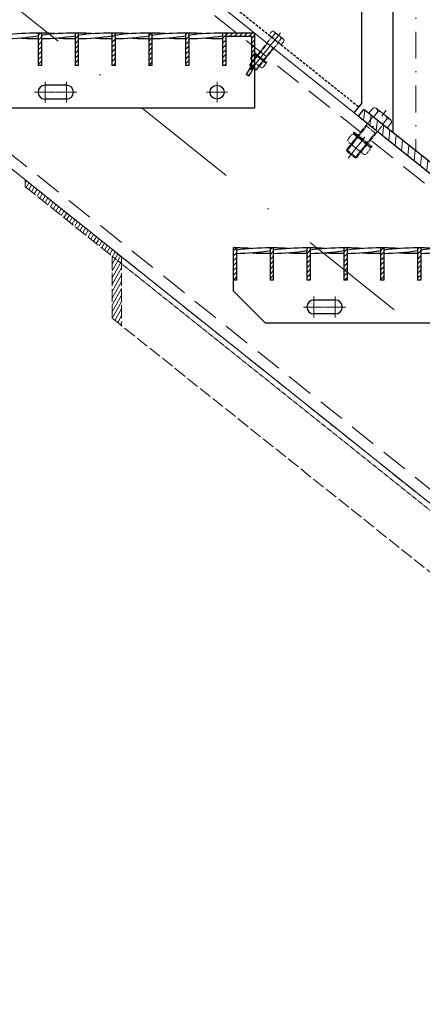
# Model space of a CAD drawing. Header units: millimetres. Extents: x -6179 to 46156, y -8419 to 8561.
# Tile 493 of 508: x 3711 to 4085, y 1963 to 2880. Entities that reach past the tile are written whole.
import ezdxf

# ---------------------------------------------------------------- set-up
doc = ezdxf.new("R2010")
doc.units = ezdxf.units.MM
for name, pattern in [('ACAD_ISO02W100', [15, 12, -3]), ('DASHDOT', [1, 0.5, -0.25, 0, -0.25]), ('HIDDEN', [0.375, 0.25, -0.125]), ('STRICHPUNKT', [25.4, 12.7, -6.35, 0, -6.35])]:
    doc.linetypes.add(name, pattern=pattern)
for name, color, linetype, lineweight in [('Aussteifung', 7, 'ACAD_ISO02W100', 15), ('Bemaßung', 7, 'Continuous', 9), ('Dübel', 7, 'Continuous', 9), ('Geländer', 7, 'Continuous', 25), ('Mutter M12', 7, 'Continuous', 9), ('Schraffur Stahl', 7, 'Continuous', 5), ('Schrauben M12', 7, 'Continuous', 9), ('Stufen&Podest', 7, 'Continuous', 9), ('Tragegurt', 7, 'Continuous', 20)]:
    doc.layers.add(name, color=color, linetype=linetype, lineweight=lineweight)
doc.layers.add('POL_Bema', color=7, linetype='Continuous')
doc.dimstyles.new('DIN', dxfattribs={"dimtxt": 2.5, "dimasz": 2.5, "dimexe": 1.25, "dimexo": 0.625, "dimtad": 1, "dimtih": 1, "dimdec": 4, "dimdsep": 46, "dimlunit": 6, "dimtxsty": 'Standard', "dimcen": 2.5, "dimadec": 0, "dimazin": 0, "dimtfac": 1, "dimtdec": 4, "dimtmove": 0, "dimatfit": 3, "dimfxl": 0, "dimtvp": 1, "dimtolj": 1, "dimtzin": 0, "dimarcsym": 0})

# ---------------------------------------------------------------- blocks, each defined once
blk = doc.blocks.new('_Oblique')
at = {"layer": 'POL_Bema', "color": 0, "lineweight": -2}
blk.add_line((-0.5, -0.5), (0.5, 0.5), dxfattribs=at)
blk = doc.blocks.new('*D48')
at = {"layer": 'Bemaßung', "color": 0, "lineweight": -2, "transparency": 16777216}
for p, q in [((2929.38, 4967.21), (2929.38, 5978.69)), ((6679.38, 1967.21), (6679.38, 5978.69)), ((6679.38, 5928.69), (2929.38, 5928.69))]:
    blk.add_line(p, q, dxfattribs=at)
at = {"layer": 'DEFPOINTS', "color": 0, "transparency": 16777216}
for p in [(2929.38, 5928.69), (2929.38, 3667.21), (6679.38, 667.21)]:
    blk.add_point(p, dxfattribs=at)
at = {"layer": 'Bemaßung', "color": 0, "lineweight": -2, "transparency": 16777216, "xscale": 50, "yscale": 50, "zscale": 50, "rotation": 180}
blk.add_blockref('_Oblique', (2929.38, 5928.69), dxfattribs=at)
at = {"layer": 'Bemaßung', "color": 0, "lineweight": -2, "transparency": 16777216, "xscale": 50, "yscale": 50, "zscale": 50}
blk.add_blockref('_Oblique', (6679.38, 5928.69), dxfattribs=at)
at = {"layer": 'Bemaßung', "color": 0, "transparency": 16777216, "char_height": 100, "attachment_point": 5}
for s, insert in [('\\A1;X  (MAX. 18 STEPS) ', (4804.38, 6028.69)), ('\\A1;(MAX. 18 TRITTSTUFEN)', (4804.38, 5828.69))]:
    blk.add_mtext(s, dxfattribs=dict(at, insert=insert))
blk = doc.blocks.new('*D49')
at = {"layer": 'Bemaßung', "color": 0, "lineweight": -2, "transparency": 16777216}
for p, q in [((4079.38, 3820.06), (4079.38, 4184.72)), ((5379.38, 2780.06), (5379.38, 4184.72)), ((4079.38, 4134.72), (5379.38, 4134.72))]:
    blk.add_line(p, q, dxfattribs=at)
at = {"layer": 'DEFPOINTS', "color": 0, "transparency": 16777216}
for p in [(5379.38, 4134.72), (4079.38, 3620.06), (5379.38, 2580.06)]:
    blk.add_point(p, dxfattribs=at)
at = {"layer": 'Bemaßung', "color": 0, "lineweight": -2, "transparency": 16777216, "xscale": 50, "yscale": 50, "zscale": 50, "rotation": 180}
blk.add_blockref('_Oblique', (4079.38, 4134.72), dxfattribs=at)
at = {"layer": 'Bemaßung', "color": 0, "lineweight": -2, "transparency": 16777216, "xscale": 50, "yscale": 50, "zscale": 50}
blk.add_blockref('_Oblique', (5379.38, 4134.72), dxfattribs=at)
at = {"layer": 'Bemaßung', "color": 0, "transparency": 16777216, "insert": (4729.38, 4234.72), "char_height": 100, "attachment_point": 5}
blk.add_mtext('\\A1;MAX. 1.30', dxfattribs=at)

msp = doc.modelspace()

# ---------------------------------------------------------------- hatches: boundary and pattern name
at = {"layer": 'Geländer', "lineweight": 9}
h = msp.add_hatch(dxfattribs=at)
h.set_pattern_fill('ANSI31', color=256, scale=2, angle=218.65980825, style=0)
h.set_pattern_definition([(263.659808, (-132967.117, -13573.649), (6.31116172, -0.7012402), [])])
h.paths.add_polyline_path([(4114.67579, 2729.21578), (4127.79439, 2718.7209), (4122.79682, 2712.47395), (4109.67823, 2722.96883)])
h.paths.add_polyline_path([(4079.38052, 2757.452), (4114.67579, 2729.21578), (4109.67823, 2722.96883), (4074.38296, 2751.20505)])
h.paths.add_polyline_path([(4048.01673, 2781.00628, -0.414213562), (4049.7034, 2781.19369), (4052.64701, 2778.8388), (4079.38052, 2757.452), (4074.38296, 2751.20505), (4043.7688, 2775.69637)])
h.paths.add_polyline_path([(4038.6463, 2788.50262, 0.414213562), (4038.45889, 2790.1893), (4044.08525, 2785.68821), (4039.08769, 2779.44126), (4034.39838, 2783.19271)])
h.paths.add_polyline_path([(4044.08525, 2785.68821), (4049.7034, 2781.19369, 0.414213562), (4048.01673, 2781.00628), (4043.7688, 2775.69637), (4039.08769, 2779.44126)])
h.paths.add_polyline_path([(4030.96665, 2796.18309), (4038.45889, 2790.1893, -0.414213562), (4038.6463, 2788.50262), (4034.39838, 2783.19271), (4025.96909, 2789.93614)])
at = {"layer": 'Schraffur Stahl'}
h = msp.add_hatch(dxfattribs=at)
h.set_pattern_fill('ANSI31', color=256, angle=180, style=0)
h.set_pattern_definition([(225, (-14938458.0048, 2495163.7864), (2.2450640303, -2.2450640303), [])])
h.paths.add_polyline_path([(3730.98052, 2867.207), (3730.98052, 2837.207), (3727.98052, 2837.207), (3727.98052, 2867.207)], flags=0)
h = msp.add_hatch(dxfattribs=at)
h.set_pattern_fill('ANSI31', color=256, angle=180, style=0)
h.set_pattern_definition([(225, (-14938492.3048, 2495163.7864), (2.2450640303, -2.2450640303), [])])
h.paths.add_polyline_path([(3765.28052, 2867.207), (3765.28052, 2837.207), (3762.28052, 2837.207), (3762.28052, 2867.207)], flags=0)
h = msp.add_hatch(dxfattribs=at)
h.set_pattern_fill('ANSI31', color=256, angle=180, style=0)
h.set_pattern_definition([(225, (-14938526.6048, 2495163.7864), (2.2450640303, -2.2450640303), [])])
h.paths.add_polyline_path([(3799.58052, 2867.207), (3799.58052, 2837.207), (3796.58052, 2837.207), (3796.58052, 2867.207)], flags=0)
h = msp.add_hatch(dxfattribs=at)
h.set_pattern_fill('ANSI31', color=256, angle=180, style=0)
h.set_pattern_definition([(225, (-14938560.9048, 2495163.7864), (2.2450640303, -2.2450640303), [])])
h.paths.add_polyline_path([(3833.88052, 2867.207), (3833.88052, 2837.207), (3830.88052, 2837.207), (3830.88052, 2867.207)], flags=0)
h = msp.add_hatch(dxfattribs=at)
h.set_pattern_fill('ANSI31', color=256, angle=180, style=0)
h.set_pattern_definition([(225, (-14938595.2048, 2495163.7864), (2.2450640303, -2.2450640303), [])])
h.paths.add_polyline_path([(3868.18052, 2867.207), (3868.18052, 2837.207), (3865.18052, 2837.207), (3865.18052, 2867.207)], flags=0)
h = msp.add_hatch(dxfattribs=at)
h.set_pattern_fill('ANSI31', color=256, angle=180, style=0)
h.set_pattern_definition([(225, (-14938629.5048, 2495163.7864), (2.2450640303, -2.2450640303), [])])
h.paths.add_polyline_path([(3902.48052, 2867.207), (3902.48052, 2837.207), (3899.48052, 2837.207), (3899.48052, 2867.207)], flags=0)
h = msp.add_hatch(dxfattribs=at)
h.set_pattern_fill('ANSI31', color=256, angle=180, style=0)
h.set_pattern_definition([(225, (-14938656.4048, 2495163.7864), (2.2450640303, -2.2450640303), [])])
h.paths.add_polyline_path([(3929.38052, 2867.207), (3929.38052, 2836.40315), (3924.07112, 2827.207), (3921.47304, 2828.707), (3926.38052, 2837.207), (3926.38052, 2864.207), (3902.48052, 2864.207), (3902.48052, 2867.207)], flags=0)
h = msp.add_hatch(dxfattribs=at)
h.set_pattern_fill('ANSI31', color=256, angle=15, style=0)
h.set_pattern_definition([(60, (-14944264.606, 2497518.9066), (-2.749630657, 1.5875), [])])
h.paths.add_polyline_path([(3715.99831, 2730.56281), (3805.66155, 2658.83221), (3805.66155, 2594.80097), (3796.69522, 2601.97403), (3796.69522, 2659.60215), (3715.99831, 2724.15968)], flags=0)
h = msp.add_hatch(dxfattribs=at)
h.set_pattern_fill('ANSI31', color=256, angle=180, style=0)
h.set_pattern_definition([(225, (-14938639.4048, 2494963.7864), (2.2450640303, -2.2450640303), [])])
h.paths.add_polyline_path([(3912.38052, 2667.207), (3912.38052, 2637.207), (3909.38052, 2637.207), (3909.38052, 2667.207)], flags=0)
h = msp.add_hatch(dxfattribs=at)
h.set_pattern_fill('ANSI31', color=256, angle=180, style=0)
h.set_pattern_definition([(225, (-14938673.7048, 2494963.7864), (2.2450640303, -2.2450640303), [])])
h.paths.add_polyline_path([(3946.68052, 2667.207), (3946.68052, 2637.207), (3943.68052, 2637.207), (3943.68052, 2667.207)], flags=0)
h = msp.add_hatch(dxfattribs=at)
h.set_pattern_fill('ANSI31', color=256, angle=180, style=0)
h.set_pattern_definition([(225, (-14938708.0048, 2494963.7864), (2.2450640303, -2.2450640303), [])])
h.paths.add_polyline_path([(3980.98052, 2667.207), (3980.98052, 2637.207), (3977.98052, 2637.207), (3977.98052, 2667.207)], flags=0)
h = msp.add_hatch(dxfattribs=at)
h.set_pattern_fill('ANSI31', color=256, angle=180, style=0)
h.set_pattern_definition([(225, (-14938742.3048, 2494963.7864), (2.2450640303, -2.2450640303), [])])
h.paths.add_polyline_path([(4015.28052, 2667.207), (4015.28052, 2637.207), (4012.28052, 2637.207), (4012.28052, 2667.207)], flags=0)
h = msp.add_hatch(dxfattribs=at)
h.set_pattern_fill('ANSI31', color=256, angle=180, style=0)
h.set_pattern_definition([(225, (-14938776.6048, 2494963.7864), (2.2450640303, -2.2450640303), [])])
h.paths.add_polyline_path([(4049.58052, 2667.207), (4049.58052, 2637.207), (4046.58052, 2637.207), (4046.58052, 2667.207)], flags=0)
h = msp.add_hatch(dxfattribs=at)
h.set_pattern_fill('ANSI31', color=256, angle=180, style=0)
h.set_pattern_definition([(225, (-14938810.9048, 2494963.7864), (2.2450640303, -2.2450640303), [])])
h.paths.add_polyline_path([(4083.88052, 2667.207), (4083.88052, 2637.207), (4080.88052, 2637.207), (4080.88052, 2667.207)], flags=0)

# ---------------------------------------------------------------- linework, layer by layer
at = {"layer": 'Aussteifung', "linetype": 'Continuous'}
msp.add_line((4676.44306, 1962.207), (3715.99831, 2730.56281), dxfattribs=at)
at = {"layer": 'Aussteifung'}
for p, q in [((4676.44306, 1962.207), (3715.99831, 2730.56281)), ((3715.99831, 2730.56281), (3715.99831, 2724.15968)), ((3715.99831, 2724.15968), (3796.69522, 2659.60215)), ((3796.69522, 2601.97403), (3796.69522, 2659.60215)), ((3805.66155, 2658.83221), (3805.66155, 2594.80097)), ((3796.69522, 2601.97403), (4676.44306, 1898.17576))]:
    msp.add_line(p, q, dxfattribs=at)
at = {"layer": 'Aussteifung', "linetype": 'HIDDEN'}
msp.add_line((3796.69522, 2659.60215), (4667.50046, 1962.95795), dxfattribs=at)
at = {"layer": 'Dübel', "linetype": 'DASHDOT', "lineweight": 9, "ltscale": 50}
for p, q in [((4079.38052, 3620.05775), (4079.38052, 2757.452)), ((4016.27167, 2750.92964), (4051.80348, 2795.3444))]:
    msp.add_line(p, q, dxfattribs=at)
at = {"layer": 'Dübel', "linetype": 'DASHDOT', "lineweight": 9, "ltscale": 200}
msp.add_line((2887.28679, 3547.207), (6699.78679, 497.207), dxfattribs=at)
at = {"layer": 'Geländer', "linetype": 'HIDDEN', "ltscale": 10}
msp.add_line((2931.83599, 3674.207), (4026.43761, 2798.5257), dxfattribs=at)
at = {"layer": 'Geländer'}
for p, q in [((4058.18052, 2774.412), (4058.18052, 3174.90428)), ((4029.06475, 2801.80962), (4029.06475, 2903.50648)), ((4022.06475, 2793.05962), (4029.06475, 2801.80962)), ((4025.96909, 2789.93614), (4030.96665, 2796.18309)), ((4127.79439, 2718.7209), (4030.96665, 2796.18309)), ((4025.96909, 2789.93614), (4122.79682, 2712.47395))]:
    msp.add_line(p, q, dxfattribs=at)
at = {"layer": 'Mutter M12', "linetype": 'HIDDEN'}
for p, q in [((3927.68373, 2846.86813), (3926.01822, 2844.78624)), ((3926.27851, 2842.44364), (3926.5309, 2842.24172)), ((3926.27851, 2842.44364), (3935.09677, 2835.38903)), ((3930.53902, 2844.5839), (3928.87351, 2842.50201)), ((3930.02634, 2847.12842), (3930.27873, 2846.92651)), ((3930.02634, 2847.12842), (3938.84459, 2840.07382)), ((3936.24959, 2840.01544), (3934.58409, 2837.93355)), ((3935.09677, 2835.38903), (3934.84438, 2835.59095)), ((3937.43937, 2835.64932), (3939.10488, 2837.73121)), ((3938.84459, 2840.07382), (3938.5922, 2840.27573)), ((4019.08523, 2772.00661), (4016.58696, 2768.88378)), ((4022.59913, 2772.39704), (4022.97772, 2772.09417)), ((4022.59913, 2772.39704), (4035.82651, 2761.81514)), ((4016.9774, 2765.36987), (4017.35598, 2765.067)), ((4016.9774, 2765.36987), (4030.20478, 2754.78796)), ((4023.36816, 2768.58026), (4020.86989, 2765.45743)), ((4031.93402, 2761.72757), (4029.43575, 2758.60474)), ((4035.82651, 2761.81514), (4035.44793, 2762.11801)), ((4030.20478, 2754.78796), (4029.82619, 2755.09083)), ((4033.71869, 2755.1784), (4036.21695, 2758.30123))]:
    msp.add_line(p, q, dxfattribs=at)
for centre, radius, start, end in [((3927.31967, 2843.74508), 1.66667, 141.34019171, 231.34019171), ((3927.57206, 2843.54317), 1.66667, 231.34019171, 321.34019171), ((3928.98518, 2845.82697), 1.66667, 51.34019171, 141.34019171), ((3930.17496, 2841.46085), 1.66667, 141.34019171, 231.34019171), ((3929.23757, 2845.62506), 1.66667, 321.34019171, 51.34019171), ((3931.84047, 2843.54274), 1.66667, 51.34019171, 141.34019171), ((3934.94815, 2841.0566), 1.66667, 321.34019171, 51.34019171), ((3933.28264, 2838.97471), 1.66667, 231.34019171, 321.34019171), ((3935.88553, 2836.8924), 1.66667, 141.34019171, 231.34019171), ((3936.13792, 2836.69048), 1.66667, 231.34019171, 321.34019171), ((3937.55104, 2838.97428), 1.66667, 51.34019171, 141.34019171), ((3937.80343, 2838.77237), 1.66667, 321.34019171, 51.34019171), ((4018.53913, 2767.32204), 2.5, 141.34019175, 231.34019175), ((4021.0374, 2770.44487), 2.5, 51.34019175, 141.34019175), ((4021.41598, 2770.142), 2.5, 321.34019175, 51.34019175), ((4025.32033, 2767.01852), 2.5, 51.34019175, 141.34019175), ((4018.91772, 2767.01917), 2.5, 231.34019175, 321.34019175), ((4022.82207, 2763.89569), 2.5, 141.34019175, 231.34019175), ((4029.98185, 2763.28931), 2.5, 321.34019175, 51.34019175), ((4033.88619, 2760.16583), 2.5, 51.34019175, 141.34019175), ((4034.26478, 2759.86296), 2.5, 321.34019175, 51.34019175), ((4027.48358, 2760.16648), 2.5, 231.34019175, 321.34019175), ((4031.38793, 2757.04301), 2.5, 141.34019175, 231.34019175), ((4031.76651, 2756.74014), 2.5, 231.34019175, 321.34019175)]:
    msp.add_arc(centre, radius, start, end, dxfattribs=at)
at = {"layer": 'Schrauben M12', "linetype": 'HIDDEN'}
for p, q in [((3944.7275, 2862.86929), (3924.85189, 2838.02478)), ((3944.93071, 2868.42685), (3942.64016, 2865.56366)), ((3944.60256, 2863.99374), (3942.64016, 2865.56366)), ((3944.60256, 2863.99374), (3954.06131, 2856.42674)), ((3947.78599, 2866.14262), (3945.49545, 2863.27943)), ((3947.27331, 2868.68714), (3947.5257, 2868.48522)), ((3956.09157, 2861.63253), (3947.27331, 2868.68714)), ((3950.1286, 2866.40291), (3953.23628, 2863.91676)), ((3953.49657, 2861.57416), (3951.20602, 2858.71097)), ((3956.09157, 2861.63253), (3955.83918, 2861.83445)), ((3950.97445, 2857.87173), (3931.09884, 2833.02722)), ((3947.10134, 2853.03034), (3940.85439, 2858.0279)), ((3956.35186, 2859.28993), (3954.06131, 2856.42674)), ((3924.95601, 2837.08773), (3924.85189, 2838.02478)), ((3930.1618, 2832.9231), (3924.95601, 2837.08773)), ((3931.09884, 2833.02722), (3930.1618, 2832.9231)), ((4038.6463, 2788.50262), (4014.83747, 2758.74158)), ((4048.01673, 2781.00628), (4024.20789, 2751.24524)), ((4042.20706, 2773.7442), (4032.83664, 2781.24054)), ((4014.99364, 2757.33601), (4014.83747, 2758.74158)), ((4022.80233, 2751.08906), (4014.99364, 2757.33601)), ((4024.20789, 2751.24524), (4022.80233, 2751.08906))]:
    msp.add_line(p, q, dxfattribs=at)
at = {"layer": 'Schrauben M12', "linetype": 'STRICHPUNKT', "lineweight": 9, "ltscale": 10}
msp.add_line((3925.94365, 2832.98634), (3953.49895, 2867.43048), dxfattribs=at)
at = {"layer": 'Schrauben M12', "linetype": 'HIDDEN', "lineweight": 9}
for p, q in [((3941.37497, 2857.61144), (3924.95601, 2837.08773)), ((3946.58076, 2853.4468), (3930.1618, 2832.9231)), ((3941.37497, 2857.61144), (3941.27086, 2858.54848)), ((3946.58076, 2853.4468), (3947.51781, 2853.55092)), ((3929.03034, 2848.41775), (3929.44681, 2848.93833)), ((3940.32111, 2839.38514), (3929.03034, 2848.41775)), ((3929.03034, 2848.41775), (3929.15012, 2847.82939)), ((3939.72081, 2839.37284), (3929.15012, 2847.82939)), ((3940.73757, 2839.90572), (3929.44681, 2848.93833)), ((3931.09884, 2833.02722), (3924.85189, 2838.02478)), ((3940.32111, 2839.38514), (3939.72081, 2839.37284)), ((3940.32111, 2839.38514), (3940.73757, 2839.90572)), ((4033.61751, 2780.61585), (4014.99364, 2757.33601)), ((4033.61751, 2780.61585), (4033.46133, 2782.02141)), ((4021.10514, 2774.33103), (4021.72984, 2775.1119)), ((4038.04129, 2760.78212), (4021.10514, 2774.33103)), ((4021.10514, 2774.33103), (4021.28481, 2773.4485)), ((4037.14084, 2760.76367), (4021.28481, 2773.4485)), ((4038.66598, 2761.56299), (4021.72984, 2775.1119)), ((4041.42619, 2774.3689), (4022.80233, 2751.08906)), ((4041.42619, 2774.3689), (4042.83176, 2774.52507)), ((4038.04129, 2760.78212), (4037.14084, 2760.76367)), ((4038.04129, 2760.78212), (4038.66598, 2761.56299)), ((4024.20789, 2751.24524), (4014.83747, 2758.74158))]:
    msp.add_line(p, q, dxfattribs=at)
at = {"layer": 'Schrauben M12'}
for p, q in [((4038.95111, 2796.83896), (4035.51529, 2792.54418)), ((4042.46502, 2797.2294), (4042.84361, 2796.92653)), ((4055.6924, 2786.64749), (4042.46502, 2797.2294)), ((4038.45889, 2790.1893), (4035.51529, 2792.54418)), ((4038.45889, 2790.1893), (4052.64701, 2778.8388)), ((4043.23404, 2793.41262), (4039.79822, 2789.11784)), ((4046.74795, 2793.80305), (4051.40947, 2790.07384)), ((4051.7999, 2786.55993), (4048.36408, 2782.26515)), ((4056.08283, 2783.13358), (4052.64701, 2778.8388)), ((4055.6924, 2786.64749), (4055.31381, 2786.95036))]:
    msp.add_line(p, q, dxfattribs=at)
at = {"layer": 'Schrauben M12', "linetype": 'HIDDEN'}
for centre, radius, start, end in [((3944.10281, 2863.36904), 0.8, 321.34019171, 51.34019171), ((3946.23216, 2867.38569), 1.66667, 51.34019171, 141.34019171), ((3946.48455, 2867.18378), 1.66667, 321.34019171, 51.34019171), ((3949.08744, 2865.10146), 1.66667, 51.34019171, 141.34019171), ((3952.19512, 2862.61532), 1.66667, 321.34019171, 51.34019171), ((3954.79802, 2860.533), 1.66667, 51.34019171, 141.34019171), ((3955.05041, 2860.33109), 1.66667, 321.34019171, 51.34019171), ((3951.59915, 2857.37197), 0.8, 51.34019171, 141.34019171), ((4037.70926, 2789.25226), 1.2, 321.34019175, 51.34019175), ((4048.95377, 2780.25665), 1.2, 51.34019175, 141.34019175)]:
    msp.add_arc(centre, radius, start, end, dxfattribs=at)
at = {"layer": 'Schrauben M12'}
for centre, start, end in [((4040.90328, 2795.27722), 51.34019175, 141.34019175), ((4041.28187, 2794.97435), 321.34019175, 51.34019175), ((4045.18621, 2791.85088), 51.34019175, 141.34019175), ((4049.84773, 2788.12167), 321.34019175, 51.34019175), ((4053.75207, 2784.99819), 51.34019175, 141.34019175), ((4054.13066, 2784.69532), 321.34019175, 51.34019175)]:
    msp.add_arc(centre, 2.5, start, end, dxfattribs=at)
at = {"layer": 'Stufen&Podest', "lineweight": 30}
for p, q in [((3727.98052, 2867.207), (3727.98052, 2837.207)), ((3730.98052, 2867.207), (3727.98052, 2867.207)), ((3730.98052, 2867.207), (3730.98052, 2837.207)), ((3762.28052, 2867.207), (3762.28052, 2837.207)), ((3765.28052, 2867.207), (3762.28052, 2867.207)), ((3765.28052, 2867.207), (3765.28052, 2837.207)), ((3796.58052, 2867.207), (3796.58052, 2837.207)), ((3799.58052, 2867.207), (3796.58052, 2867.207)), ((3799.58052, 2867.207), (3799.58052, 2837.207)), ((3830.88052, 2867.207), (3830.88052, 2837.207)), ((3833.88052, 2867.207), (3830.88052, 2867.207)), ((3833.88052, 2867.207), (3833.88052, 2837.207)), ((3865.18052, 2867.207), (3865.18052, 2837.207)), ((3868.18052, 2867.207), (3865.18052, 2867.207)), ((3868.18052, 2867.207), (3868.18052, 2837.207)), ((3899.48052, 2867.207), (3899.48052, 2837.207)), ((3902.48052, 2867.207), (3899.48052, 2867.207)), ((3902.48052, 2867.207), (3902.48052, 2837.207)), ((3929.38052, 2867.207), (3902.48052, 2867.207)), ((3926.38052, 2864.207), (3902.48052, 2864.207)), ((3926.38052, 2864.207), (3926.38052, 2837.207)), ((3929.38052, 2867.207), (3929.38052, 2797.207)), ((3730.98052, 2837.207), (3727.98052, 2837.207)), ((3765.28052, 2837.207), (3762.28052, 2837.207)), ((3799.58052, 2837.207), (3796.58052, 2837.207)), ((3833.88052, 2837.207), (3830.88052, 2837.207)), ((3868.18052, 2837.207), (3865.18052, 2837.207)), ((3902.48052, 2837.207), (3899.48052, 2837.207)), ((3926.38052, 2837.207), (3921.47304, 2828.707)), ((3929.38052, 2836.40315), (3924.07112, 2827.207)), ((3924.07112, 2827.207), (3921.47304, 2828.707)), ((3754.38052, 2818.707), (3734.38052, 2818.707)), ((3754.38052, 2805.707), (3734.38052, 2805.707)), ((3929.38052, 2797.207), (3689.38052, 2797.207)), ((3909.38052, 2667.207), (3909.38052, 2627.207)), ((3912.38052, 2667.207), (3909.38052, 2667.207)), ((3912.38052, 2667.207), (3912.38052, 2637.207)), ((3943.68052, 2667.207), (3943.68052, 2637.207)), ((3946.68052, 2667.207), (3943.68052, 2667.207)), ((3946.68052, 2667.207), (3946.68052, 2637.207)), ((3977.98052, 2667.207), (3977.98052, 2637.207)), ((3980.98052, 2667.207), (3977.98052, 2667.207)), ((3980.98052, 2667.207), (3980.98052, 2637.207)), ((4012.28052, 2667.207), (4012.28052, 2637.207)), ((4015.28052, 2667.207), (4012.28052, 2667.207)), ((4015.28052, 2667.207), (4015.28052, 2637.207)), ((4046.58052, 2667.207), (4046.58052, 2637.207)), ((4049.58052, 2667.207), (4046.58052, 2667.207)), ((4049.58052, 2667.207), (4049.58052, 2637.207)), ((4080.88052, 2667.207), (4080.88052, 2637.207)), ((4083.88052, 2667.207), (4080.88052, 2667.207)), ((4083.88052, 2667.207), (4083.88052, 2637.207)), ((3912.38052, 2637.207), (3909.38052, 2637.207)), ((3946.68052, 2637.207), (3943.68052, 2637.207)), ((3980.98052, 2637.207), (3977.98052, 2637.207)), ((4015.28052, 2637.207), (4012.28052, 2637.207)), ((4049.58052, 2637.207), (4046.58052, 2637.207)), ((4083.88052, 2637.207), (4080.88052, 2637.207)), ((3939.38052, 2597.207), (3909.38052, 2627.207)), ((4004.38052, 2618.707), (3984.38052, 2618.707)), ((4004.38052, 2605.707), (3984.38052, 2605.707)), ((4179.38052, 2597.207), (3939.38052, 2597.207))]:
    msp.add_line(p, q, dxfattribs=at)
at = {"layer": 'Stufen&Podest'}
msp.add_line((3929.38052, 2867.207), (3929.38052, 2812.207), dxfattribs=at)
msp.add_line((3929.38052, 2867.207), (3929.38052, 2812.207), dxfattribs=at)
at = {"layer": 'Stufen&Podest', "linetype": 'STRICHPUNKT', "lineweight": 9, "ltscale": 10}
for p, q in [((3734.38052, 2802.49091), (3734.38052, 2821.92309)), ((3754.38052, 2802.49091), (3754.38052, 2821.92309)), ((3894.38052, 2802.49091), (3894.38052, 2821.92309)), ((3724.66443, 2812.207), (3744.09661, 2812.207)), ((3744.66443, 2812.207), (3764.09661, 2812.207)), ((3884.66443, 2812.207), (3904.09661, 2812.207)), ((3984.38052, 2602.49091), (3984.38052, 2621.92309)), ((4004.38052, 2602.49091), (4004.38052, 2621.92309)), ((3974.66443, 2612.207), (3994.09661, 2612.207)), ((3994.66443, 2612.207), (4014.09661, 2612.207))]:
    msp.add_line(p, q, dxfattribs=at)
at = {"layer": 'Stufen&Podest', "lineweight": 30}
msp.add_circle((3894.38052, 2812.207), 6.5, dxfattribs=at)
for centre, radius, start, end in [((3725.67952, 2662.22874), 204.99118, 89.35684827, 98.13260629), ((3695.98152, 3067.17354), 204.99118, 270.19537315, 278.98056321), ((3725.67952, 3067.18526), 204.99118, 265.86862909, 270.64315173), ((3759.97952, 2662.22874), 204.99118, 89.35684827, 98.13260629), ((3730.28152, 2662.21701), 204.99118, 85.86862891, 89.80462661), ((3730.28152, 3067.17354), 204.99118, 270.19537315, 278.98056321), ((3759.97952, 3067.18526), 204.99118, 265.86862909, 270.64315173), ((3794.27952, 2662.22874), 204.99118, 89.35684827, 98.1326063), ((3764.58152, 2662.21701), 204.99118, 85.86862885, 89.80462654), ((3764.58152, 3067.17354), 204.99118, 270.19537315, 278.98056321), ((3794.27952, 3067.18526), 204.99118, 265.86862907, 270.64315173), ((3828.57952, 2662.22874), 204.99118, 89.35684827, 98.13260629), ((3798.88152, 2662.21701), 204.99118, 85.86862888, 89.80462659), ((3798.88152, 3067.17354), 204.99118, 270.19537316, 278.98056321), ((3828.57952, 3067.18526), 204.99118, 265.86862913, 270.64315173), ((3862.87952, 2662.22874), 204.99118, 89.35684827, 98.13260629), ((3833.18152, 2662.21701), 204.99118, 85.868629, 89.80462683), ((3833.18152, 3067.17354), 204.99118, 270.19537316, 278.98056321), ((3862.87952, 3067.18526), 204.99118, 265.8686291, 270.64315173), ((3897.17952, 2662.22874), 204.99118, 89.35684827, 98.13260629), ((3867.48152, 2662.21701), 204.99118, 85.86862901, 89.80462684), ((3867.48152, 3067.17354), 204.99118, 270.19537309, 278.98056321), ((3897.17952, 3067.18526), 204.99118, 265.86862902, 270.64315173), ((3734.38052, 2812.207), 6.5, 90, 270), ((3754.38052, 2812.207), 6.5, 270, 90), ((3941.37952, 2462.22874), 204.99118, 89.35684827, 98.1326063), ((3911.68152, 2462.21701), 204.99118, 85.86862889, 89.80462661), ((3911.68152, 2867.17354), 204.99118, 270.19537315, 278.98056321), ((3941.37952, 2867.18526), 204.99118, 265.86862905, 270.64315173), ((3975.67952, 2462.22874), 204.99118, 89.35684827, 98.13260629), ((3945.98152, 2462.21701), 204.99118, 85.8686289, 89.80462661), ((3945.98152, 2867.17354), 204.99118, 270.19537315, 278.98056321), ((3975.67952, 2867.18526), 204.99118, 265.86862909, 270.64315173), ((4009.97952, 2462.22874), 204.99118, 89.35684827, 98.13260629), ((3980.28152, 2462.21701), 204.99118, 85.86862891, 89.80462661), ((3980.28152, 2867.17354), 204.99118, 270.19537315, 278.98056321), ((4009.97952, 2867.18526), 204.99118, 265.86862909, 270.64315173), ((4044.27952, 2462.22874), 204.99118, 89.35684827, 98.1326063), ((4014.58152, 2462.21701), 204.99118, 85.86862885, 89.80462654), ((4014.58152, 2867.17354), 204.99118, 270.19537315, 278.98056321), ((4044.27952, 2867.18526), 204.99118, 265.86862907, 270.64315173), ((4078.57952, 2462.22874), 204.99118, 89.35684827, 98.13260629), ((4048.88152, 2462.21701), 204.99118, 85.86862888, 89.80462659), ((4048.88152, 2867.17354), 204.99118, 270.19537316, 278.98056321), ((4078.57952, 2867.18526), 204.99118, 265.86862913, 270.64315173), ((4112.87952, 2462.22874), 204.99118, 89.35684827, 98.13260629), ((4083.18152, 2462.21701), 204.99118, 85.868629, 89.80462683), ((4083.18152, 2867.17354), 204.99118, 270.19537316, 278.98056321), ((3984.38052, 2612.207), 6.5, 90, 270), ((4004.38052, 2612.207), 6.5, 270, 90)]:
    msp.add_arc(centre, radius, start, end, dxfattribs=at)
at = {"layer": 'Tragegurt'}
for p, q in [((2929.38052, 3667.207), (6891.88052, 497.207)), ((2845.19306, 3427.207), (6507.69306, 497.207))]:
    msp.add_line(p, q, dxfattribs=at)
at = {"layer": 'Tragegurt', "linetype": 'HIDDEN', "ltscale": 100}
for p, q in [((2925.7324, 3656.807), (6875.2324, 497.207)), ((2848.84119, 3437.607), (6524.34119, 497.207))]:
    msp.add_line(p, q, dxfattribs=at)

# ---------------------------------------------------------------- dimensions: what is measured, and where the dimension line sits
at = {"layer": 'Bemaßung'}
for base, p1, p2, text, override, picture, middle in [((2929.38052, 5928.69125), (6679.38052, 667.207), (2929.38052, 3667.207), 'X  (MAX. 18 STEPS) \\X (MAX. 18 TRITTSTUFEN)', {"dimscale": 100, "dimtxt": 1, "dimasz": 0.5, "dimexe": 0.5, "dimexo": 13, "dimgap": 0.5, "dimtih": 0, "dimdec": 2, "dimblk1": 'Oblique', "dimblk2": 'Oblique', "dimsah": 1, "dimtmove": 2}, '*D48', (4804.38052, 5928.69125)), ((5379.38052, 4134.72257), (4079.38052, 3620.05775), (5379.38052, 2580.05775), 'MAX. 1.30', {"dimscale": 100, "dimtxt": 1, "dimasz": 0.5, "dimexe": 0.5, "dimexo": 2, "dimgap": 0.5, "dimtih": 0, "dimdec": 2, "dimblk1": 'Oblique', "dimblk2": 'Oblique', "dimsah": 1, "dimtmove": 2}, '*D49', (4729.38052, 4234.72257))]:
    dim = msp.add_linear_dim(base=base, p1=p1, p2=p2, text=text, dimstyle='DIN', override=override, dxfattribs=at)
    dim.commit()
    dim.dimension.update_dxf_attribs({"geometry": picture, "text_midpoint": middle})

doc.saveas('drawing.dxf')
